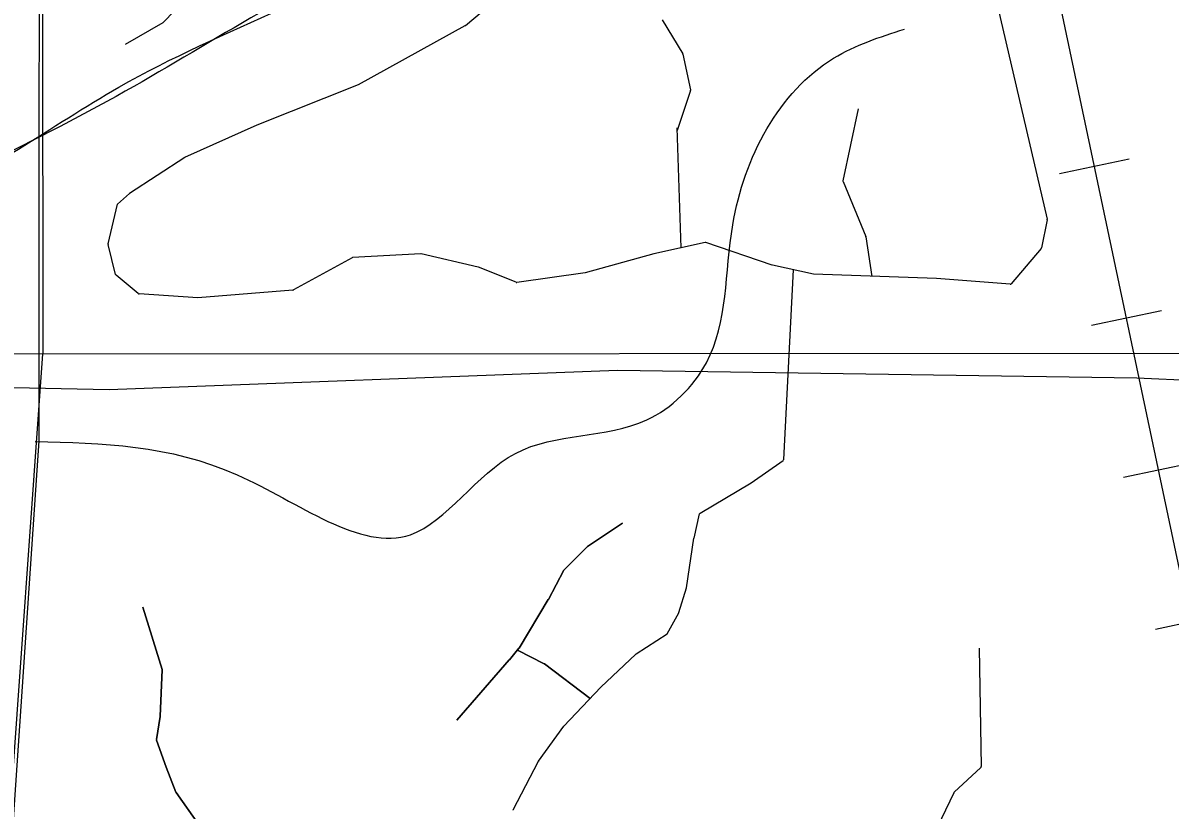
# Model space of a CAD drawing. Extents: x 408847 to 817539, y 923858 to 1151780.
# Drawn here: x 499828 to 503523, y 1049976 to 1052511 of the extents above; entities that cross this region are included whole.
import ezdxf

# ---------------------------------------------------------------- set-up
doc = ezdxf.new("R2010")
doc.units = 0
for name, color, linetype in [('Level 12', 7, 'Continuous'), ('Local Roads Paved', 7, 'Continuous'), ('Narrow River Creek and Branch and Slough', 7, 'Continuous'), ('Railroads', 7, 'Continuous'), ('Section Lines', 7, 'Continuous')]:
    doc.layers.add(name, color=color, linetype=linetype)

msp = doc.modelspace()

# ---------------------------------------------------------------- linework, layer by layer
at = {"layer": 'Level 12'}
msp.add_spline([(495603.3, 1046713.4), (495761.9, 1046773.2), (495913.1, 1047052.1), (495881.6, 1047476.9), (496294.6, 1047971.2), (496438.5, 1048509.7), (496371.8, 1048946.8), (496340.9, 1049045.7), (496285.1, 1049225.1), (496199.4, 1049510.1), (496115.7, 1049787.1), (497150.1, 1050216.1), (497142.2, 1050322.2), (497304.7, 1050638.6), (497839.6, 1051012.6), (498238.7, 1051585.1), (498453, 1051721.1), (499480.1, 1051938.3), (500137.1, 1052304.1), (501176.7, 1052833.8), (501631.7, 1053358.2), (501665.9, 1053474.3), (501682.3, 1053806.9), (500410.7, 1055014.4), (499512.6, 1055498.3), (499222.7, 1055797.1), (499087.1, 1056246.1), (499139.5, 1056468.4), (499556.6, 1057135), (500200.1, 1057899.6), (500386.5, 1058049.6), (500935, 1058091), (501235.6, 1058391.2), (501326.4, 1058954), (501605.6, 1059771.1), (501783.2, 1060031.1)], degree=3, dxfattribs=at)
at = {"layer": 'Local Roads Paved'}
for p, q in [((501253.4, 1052503.3), (501559.9, 1052760.9)), ((502942.2, 1052670.9), (503126.3, 1051878.9)), ((501886.6, 1052520.8), (501953.4, 1052411.4)), ((500909.1, 1052312.6), (501252.8, 1052502.9)), ((501953.9, 1052410.2), (501978.2, 1052295.1)), ((500583.1, 1052183.3), (500908.7, 1052312.4)), ((501978, 1052293), (501935.4, 1052164.9)), ((502518, 1052234.7), (502469.1, 1052002.2)), ((500349.9, 1052079.2), (500583.1, 1052183.3)), ((501934.1, 1052173.2), (501947, 1051786.6)), ((500171.6, 1051962.5), (500349.3, 1052078.9)), ((502469.3, 1051999.9), (502542.4, 1051823.2)), ((500133.2, 1051927.2), (500171.1, 1051962.1)), ((500102.7, 1051799.1), (500133.2, 1051927.2)), ((503126.4, 1051877.2), (503108.3, 1051786.8)), ((502542.7, 1051822.2), (502562.3, 1051694.7)), ((500126.7, 1051701), (500102.7, 1051797.2)), ((502025.2, 1051804), (501860.5, 1051767.4)), ((502241.2, 1051730.5), (502027.4, 1051803.9)), ((503107.4, 1051785), (503011.1, 1051670.5)), ((500888.4, 1051754.6), (500699.4, 1051650.9)), ((501109.9, 1051767.3), (500890.1, 1051755.1)), ((501294.6, 1051724.4), (501111, 1051767.2)), ((501860.2, 1051767.3), (501639.3, 1051705.9)), ((501416.8, 1051675.5), (501295.2, 1051724.2)), ((501638.8, 1051705.8), (501418.9, 1051675.3)), ((502374.7, 1051701.3), (502241.7, 1051730.4)), ((502278.4, 1051105.2), (502309.9, 1051715.5)), ((502769.9, 1051687.4), (502374.7, 1051701.3)), ((500199.8, 1051639.1), (500128, 1051698.9)), ((503007.7, 1051669.1), (502770.1, 1051687.4)), ((500391.1, 1051625.9), (500202.1, 1051638.1)), ((500697.8, 1051650.5), (500391.6, 1051625.9)), ((500105.6, 1051330.8), (501743.5, 1051392.3)), ((501743.5, 1051392.3), (503415.3, 1051367.7)), ((498329.4, 1051367.7), (500105.4, 1051330.8)), ((503415.4, 1051367.7), (503839.3, 1051349.3)), ((502174, 1051029.5), (502276.7, 1051102.1)), ((502009.3, 1050931.9), (502173.7, 1051029.4)), ((501989.5, 1050851.3), (502007.5, 1050929.4)), ((501964.9, 1050691.5), (501989.4, 1050851)), ((501570.9, 1050748.9), (501645.5, 1050823.6)), ((501645.5, 1050823.6), (501570.9, 1050748.9)), ((501520.3, 1050654.3), (501570.2, 1050748)), ((501570.2, 1050748), (501520.3, 1050654.3)), ((501940.4, 1050611.7), (501964.8, 1050690.9)), ((500276.7, 1050428.8), (500214.1, 1050629.1)), ((500214.1, 1050629.1), (500276.7, 1050428.8)), ((501426.2, 1050497.5), (501520.2, 1050654.2)), ((501520.2, 1050654.2), (501426.2, 1050497.5)), ((501903.4, 1050543.6), (501940.1, 1050610.9)), ((501803.1, 1050478.5), (501903.4, 1050543.6)), ((501394.7, 1050459.5), (501425.8, 1050497)), ((501425.8, 1050497), (501394.7, 1050459.5)), ((501507.3, 1050447.1), (501420.5, 1050490.5)), ((501420.5, 1050490.5), (501507.3, 1050447.1)), ((502907.9, 1050497.2), (502914.2, 1050115.8)), ((501225.1, 1050264.8), (501394.6, 1050459.5)), ((501394.6, 1050459.5), (501225.1, 1050264.8)), ((501655.1, 1050335.1), (501508, 1050446.7)), ((501508, 1050446.7), (501655.1, 1050335.1)), ((501689.8, 1050371.6), (501802.5, 1050478.1)), ((500270.6, 1050277.6), (500276.9, 1050427.4)), ((500276.9, 1050427.4), (500270.6, 1050277.6)), ((501570.6, 1050246.1), (501689.7, 1050371.5)), ((500258.3, 1050203), (500270.6, 1050277.1)), ((500270.6, 1050277.1), (500258.3, 1050203)), ((501489, 1050133.1), (501570.3, 1050245.7)), ((500289.5, 1050114), (500258.4, 1050201)), ((500258.4, 1050201), (500289.5, 1050114)), ((500320.7, 1050032.8), (500289.5, 1050113.9)), ((500289.5, 1050113.9), (500320.7, 1050032.8)), ((501407.3, 1049976), (501488.7, 1050132.6)), ((502912.9, 1050112.8), (502826.9, 1050032.8)), ((500395.5, 1049926.6), (500321.2, 1050031.9)), ((500321.2, 1050031.9), (500395.5, 1049926.6)), ((502826, 1050031.6), (502701, 1049769.1))]:
    msp.add_line(p, q, dxfattribs=at)
for points in [[(500395.5, 1052632.3), (500279.2, 1052511), (500157.3, 1052442)], [(501646.1, 1050824.1), (501758.8, 1050899.3), (501758.8, 1050899.3)], [(501758.8, 1050899.3), (501758.8, 1050899.3), (501646.1, 1050824.1)]]:
    msp.add_lwpolyline(points, dxfattribs=at)
for centre, start, end in [((501250.8, 1052506.4), 298.979, 310.0434), ((501950, 1052409.4), 11.8833, 31.4177), ((500907.2, 1052316.1), 291.6239, 298.979), ((501974.2, 1052294.2), 341.5731, 11.8833), ((500351.5, 1052075.6), 114.0443, 123.244), ((502473, 1052001.4), 168.1167, 202.47), ((500173.8, 1051959.1), 123.2439, 132.5786), ((503122.4, 1051878), 348.6952, 13.086), ((502538.7, 1051821.6), 8.7422, 22.47), ((500106.6, 1051798.1), 166.6135, 194.03), ((502026.1, 1051800.1), 71.0672, 102.5345), ((503104.4, 1051787.6), 319.9122, 348.6952), ((500890.3, 1051751.1), 93.1813, 118.7511), ((501110.1, 1051763.3), 76.8601, 93.1813), ((501861.3, 1051763.5), 102.5345, 105.531), ((500130.6, 1051702), 194.03, 230.1813), ((501293.7, 1051720.5), 68.1894, 76.8601), ((501638.3, 1051709.8), 277.9108, 285.531), ((502242.5, 1051734.3), 251.0672, 257.6553), ((501418.3, 1051679.2), 248.1894, 277.9108), ((502769.8, 1051683.4), 85.5993, 87.9895), ((503008, 1051673.1), 265.5993, 319.9122), ((500202.4, 1051642.1), 230.1813, 266.3069), ((500697.5, 1051654.4), 274.576, 298.7511), ((500391.3, 1051629.9), 266.3069, 274.576), ((503415.3, 1051363.7), 87.5093, 89.1571), ((500105.5, 1051334.8), 268.8101, 272.1514), ((502274.4, 1051105.4), 305.2302, 357.0506), ((502171.6, 1051032.8), 300.6624, 305.2302), ((502011.4, 1050928.5), 120.6624, 167.0112), ((501993.4, 1050850.4), 167.0112, 171.2578), ((501648.4, 1050820.8), 123.7024, 135.0133), ((501648.4, 1050820.8), 123.7024, 135.0133), ((501573.7, 1050746.1), 135.0133, 151.9386), ((501573.7, 1050746.1), 135.0133, 151.9386), ((501960.9, 1050692.1), 342.9048, 351.2579), ((501516.7, 1050656.2), 329.048, 331.9386), ((501516.7, 1050656.2), 329.048, 331.9386), ((501936.6, 1050612.8), 331.4008, 342.9048), ((501422.8, 1050499.5), 320.2076, 329.048), ((501422.8, 1050499.5), 320.2076, 329.048), ((501391.6, 1050462.1), 318.9584, 320.2076), ((501391.6, 1050462.1), 318.9584, 320.2076), ((501505.5, 1050443.5), 52.8113, 63.4243), ((501505.5, 1050443.5), 52.8113, 63.4243), ((501805.3, 1050475.2), 122.9886, 133.3767), ((500272.9, 1050427.6), 357.6152, 17.3464), ((500272.9, 1050427.6), 357.6152, 17.3464), ((501692.6, 1050368.7), 133.3767, 136.4821), ((500266.7, 1050277.7), 350.542, 357.6152), ((500266.7, 1050277.7), 350.542, 357.6152), ((501573.5, 1050243.3), 136.4821, 144.175), ((500262.2, 1050202.3), 170.542, 199.6454), ((500262.2, 1050202.3), 170.542, 199.6454), ((500293.2, 1050115.4), 199.6454, 201.0286), ((500293.2, 1050115.4), 199.6454, 201.0286), ((501492.2, 1050130.7), 144.175, 152.5365), ((502910.2, 1050115.7), 312.8922, 0.9388), ((500324.4, 1050034.2), 201.0286, 215.205), ((500324.4, 1050034.2), 201.0286, 215.205), ((502829.6, 1050029.9), 132.8922, 154.547), ((501403.7, 1049977.8), 326.3222, 332.5365)]:
    msp.add_arc(centre, 4, start, end, dxfattribs=at)
at = {"layer": 'Narrow River Creek and Branch and Slough'}
msp.add_lwpolyline([(499858.1, 1060490.5), (499862.7, 1060250), (499992.7, 1060173.7), (500296.5, 1059776.6), (500303.7, 1059145.6), (499882.6, 1058484.9), (499879.5, 1051164.5), (499528.8, 1046002.1), (499521.5, 1044940.3)], dxfattribs=at)
for points in [[(501823.8, 1060608.8), (501721.6, 1059930.2), (501577.8, 1059570.7), (501416.1, 1059193.2), (501290.2, 1058797.8), (501254.3, 1058528.2), (501146.4, 1058276.5), (500822.9, 1058096.8), (500499.4, 1058096.8), (500319.6, 1058006.9), (500014, 1057773.2), (499618.6, 1057305.9), (499456.8, 1056910.5), (499187.2, 1056551), (499079.4, 1056227.4), (499115.3, 1055957.8), (499223.2, 1055724.1), (499492.8, 1055490.5), (499762.4, 1055310.7), (500103.9, 1055166.9), (500535.3, 1054969.2), (501020.6, 1054627.7), (501398.1, 1054340.1), (501631.7, 1053998.6), (501721.6, 1053747), (501721.6, 1053459.4), (501523.9, 1053153.8), (501182.4, 1052884.2), (500589.2, 1052542.7), (500157.8, 1052291), (499672.5, 1052039.4), (499259.1, 1051877.6), (498863.7, 1051823.7), (498486.2, 1051697.9), (498198.6, 1051518.1), (497982.9, 1051248.5), (497749.2, 1050978.9), (497461.6, 1050763.2), (497263.9, 1050583.5), (497156.1, 1050349.8), (497102.1, 1050116.1), (496850.5, 1050026.2), (496648.9, 1049988.4)], [(499867.5, 1051162.5), (500517.9, 1051055.6), (501076.1, 1050862.6), (501414.7, 1051124.6), (501837.2, 1051232.3), (502029.6, 1051416.4), (502114.2, 1051861.1), (502439.2, 1052397.6), (502667.5, 1052491.5)]]:
    msp.add_spline(points, degree=3, dxfattribs=at)
at = {"layer": 'Railroads'}
for p, q in [((503166.4, 1052026.2), (503391.4, 1052073.7)), ((503269.5, 1051537), (503494.6, 1051584.4)), ((503372.7, 1051047.7), (503597.7, 1051095.2)), ((503475.8, 1050558.5), (503700.9, 1050605.9))]:
    msp.add_line(p, q, dxfattribs=at)
for points in [[(510079.2, 1019797.2), (501500.3, 1060485.3), (501512.6, 1060426.3), (495655.5, 1088705.6), (495655.5, 1088705.6), (495297.5, 1089286.4), (494680.1, 1089502.7), (494680.1, 1089502.7), (486588.8, 1089533.8), (486588.8, 1089533.8), (485948.3, 1089769.1), (485607.8, 1090360.4), (485592.6, 1090534.9), (485592.6, 1090534.9), (485598.8, 1095821.6), (485577.9, 1096140.9), (484280, 1105896.4), (484264.6, 1106103.9), (484317, 1113718.1)], [(511050.1, 1014993.9), (510079.2, 1019797.2), (501500.3, 1060485.3)]]:
    msp.add_lwpolyline(points, dxfattribs=at)
at = {"layer": 'Section Lines'}
for p, q in [((499889.9, 1056754), (499891.8, 1051445)), ((499522.2, 1046228.2), (499891.8, 1051445)), ((499891.8, 1051445), (505180.5, 1051448.6))]:
    msp.add_line(p, q, dxfattribs=at)
msp.add_lwpolyline([(494458.3, 1051499.2), (499891.8, 1051445)], dxfattribs=at)

doc.saveas('drawing.dxf')
